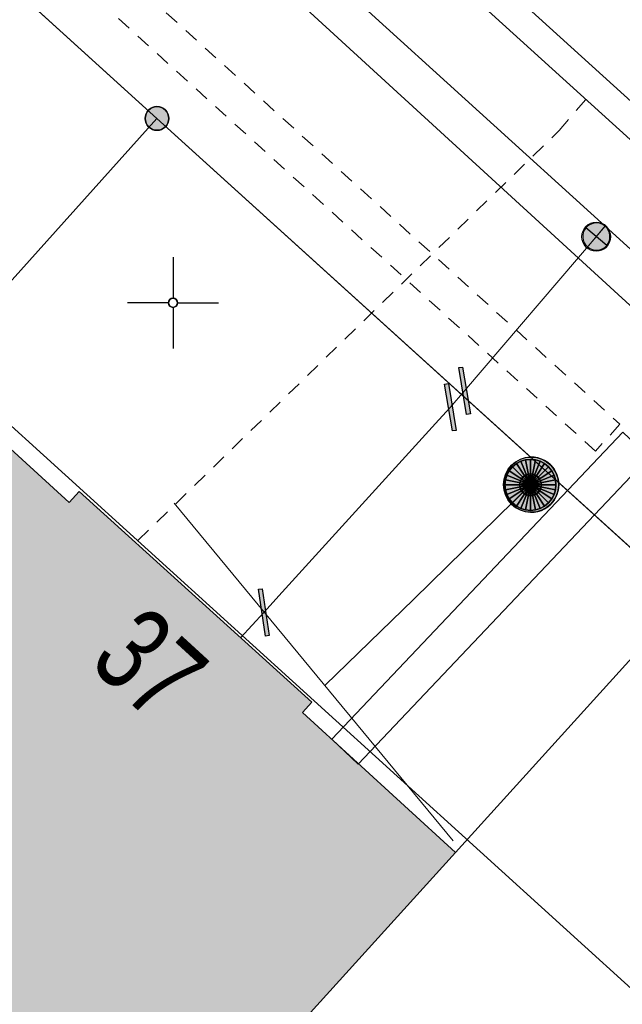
# Model space of a CAD drawing. Header units: metres. Extents: x 2695560 to 2696939, y 1260491 to 1262050.
# Tile 558 of 656: x 2695999 to 2696007, y 1261165 to 1261179. Entities that reach past the tile are written whole.
import ezdxf

# ---------------------------------------------------------------- set-up
doc = ezdxf.new("R2010")
doc.units = ezdxf.units.M
doc.linetypes.add('AUSGEZOGEN', pattern=[0])
doc.linetypes.add('VERDECKT2_S2', pattern=[0.36, 0.2, -0.16])
for name, color, linetype in [('XR$1$AV_Gebäudeflächen (BB)', 7, 'AUSGEZOGEN'), ('XR$1$AV_Grenzpunkte', 7, 'AUSGEZOGEN'), ('XR$1$AV_Haus-Nr.', 7, 'AUSGEZOGEN'), ('XR$1$AV_Koordinatennetzpunkte', 7, 'AUSGEZOGEN'), ('XR$1$AV_Linien (BB)', 7, 'AUSGEZOGEN'), ('XR$1$AW_LK_Schachtdeckel', 24, 'AUSGEZOGEN'), ('XR$1$Liegenschaftsgrenzen', 7, 'AUSGEZOGEN'), ('XR$1$PFAV', 255, 'AUSGEZOGEN'), ('XR$1$PFAW', 255, 'AUSGEZOGEN'), ('XR$1$PFWA', 255, 'AUSGEZOGEN'), ('XR$1$RP_Abstandslinie', 7, 'AUSGEZOGEN'), ('XR$1$WA_LK_Absperrarmatur', 171, 'AUSGEZOGEN'), ('XR$1$WA_LK_Rohrleitungsteil', 171, 'AUSGEZOGEN')]:
    doc.layers.add(name, color=color, linetype=linetype)
for name, color, linetype, lineweight in [('XR$2$ABW-Linie-R-genau', 4, 'AUSGEZOGEN', 18), ('XR$2$ABW-Linie-R-ungenau', 4, 'VERDECKT2_S2', 18), ('XR$2$ABW-LinieFlaeche-R-genau', 4, 'AUSGEZOGEN', 18), ('XR$2$ABW-Punkt', 6, 'AUSGEZOGEN', 18), ('XR$2$ELE-LinieFlaeche-genau', 1, 'AUSGEZOGEN', 18), ('XR$2$ELE-LinieFlaeche-ungenau', 1, 'VERDECKT2_S2', 18), ('XR$2$GAS-Linie-genau', 12, 'AUSGEZOGEN', 18), ('XR$2$WAS-Linie-genau', 5, 'AUSGEZOGEN', 18), ('XR$2$WAS-Punkt', 5, 'AUSGEZOGEN', 18)]:
    doc.layers.add(name, color=color, linetype=linetype, lineweight=lineweight)
doc.styles.add('ARIAL', font='arial.ttf')

# ---------------------------------------------------------------- blocks, each defined once
blk = doc.blocks.new('BAV15')
at = {"layer": 'XR$1$PFAV', "transparency": 33554687}
blk.add_hatch(color=7, dxfattribs=at).paths.add_polyline_path([(0.5, 0), (0.49, 0.101), (0.459, 0.197), (0.41, 0.286), (0.344, 0.362), (0.264, 0.424), (0.174, 0.469), (0.076, 0.494), (-0.025, 0.499), (-0.125, 0.484), (-0.22, 0.449), (-0.306, 0.395), (-0.379, 0.326), (-0.437, 0.243), (-0.477, 0.15), (-0.497, 0.051), (-0.497, -0.051), (-0.477, -0.15), (-0.437, -0.243), (-0.379, -0.326), (-0.306, -0.395), (-0.22, -0.449), (-0.125, -0.484), (-0.025, -0.499), (0.076, -0.494), (0.174, -0.469), (0.264, -0.424), (0.344, -0.362), (0.41, -0.286), (0.459, -0.197), (0.49, -0.101)])
at = {"color": 7, "transparency": 33554687}
for start, end in [(90, 270), (270, 90)]:
    blk.add_arc((0, 0), 0.5, start, end, dxfattribs=at)
at = {"layer": 'XR$1$PFAV', "transparency": 33554687}
blk.add_circle((0, 0), 0.5, dxfattribs=at)
blk = doc.blocks.new('BAV2041')
at = {"color": 7, "transparency": 33554687}
for p, q in [((0, 0.5), (0, 0.05)), ((-0.05, 0), (-0.5, 0)), ((0.05, 0), (0.5, 0)), ((0, -0.05), (0, -0.5))]:
    blk.add_line(p, q, dxfattribs=at)
blk.add_circle((0, 0), 0.05, dxfattribs=at)
for start, end in [(90, 270), (270, 90)]:
    blk.add_arc((0, 0), 0.05, start, end, dxfattribs=at)
blk = doc.blocks.new('BAW2088')
at = {"layer": 'XR$1$PFAW', "transparency": 33554687}
blk.add_hatch(color=253, dxfattribs=at).paths.add_polyline_path([(0.51, 0), (0.5, 0.101), (0.47, 0.197), (0.421, 0.286), (0.355, 0.362), (0.275, 0.424), (0.184, 0.469), (0.086, 0.494), (-0.015, 0.499), (-0.115, 0.484), (-0.21, 0.449), (-0.296, 0.395), (-0.369, 0.326), (-0.427, 0.243), (-0.467, 0.15), (-0.487, 0.051), (-0.487, -0.051), (-0.467, -0.15), (-0.427, -0.243), (-0.369, -0.326), (-0.296, -0.395), (-0.21, -0.449), (-0.115, -0.484), (-0.015, -0.499), (0.086, -0.494), (0.184, -0.469), (0.275, -0.424), (0.355, -0.362), (0.421, -0.286), (0.47, -0.197), (0.5, -0.101)])
at = {"transparency": 33554687}
for start, end in [(91.1948, 268.8052), (268.8052, 91.1948)]:
    blk.add_arc((0.01, 0), 0.5, start, end, dxfattribs=at)
at = {"layer": 'XR$1$PFAW', "transparency": 33554687}
blk.add_circle((0.01, 0), 0.5, dxfattribs=at)
blk = doc.blocks.new('BWA2013')
at = {"true_color": 0x000000, "transparency": 33554687}
blk.add_hatch(color=18, dxfattribs=at).paths.add_polyline_path([(-0.291, -0.409), (0.352, 0.357), (0.291, 0.409), (-0.352, -0.357)])
at = {"transparency": 33554687}
blk.add_lwpolyline([(-0.291, -0.409), (-0.352, -0.357), (0.291, 0.409), (0.352, 0.357), (-0.291, -0.409)], close=True, dxfattribs=at)
blk = doc.blocks.new('BWA965')
at = {"layer": 'XR$1$PFWA', "transparency": 33554687}
blk.add_hatch(color=7, dxfattribs=at).paths.add_polyline_path([(0, 0.5), (-0.051, 0.497), (-0.101, 0.49), (-0.15, 0.477), (-0.197, 0.459), (-0.243, 0.437), (-0.286, 0.41), (-0.326, 0.379), (-0.362, 0.344), (-0.395, 0.306), (-0.424, 0.264), (-0.449, 0.22), (-0.469, 0.174), (-0.484, 0.125), (-0.494, 0.076), (-0.499, 0.025), (-0.499, -0.025), (-0.494, -0.076), (-0.484, -0.125), (-0.469, -0.174), (-0.449, -0.22), (-0.424, -0.264), (-0.395, -0.306), (-0.362, -0.344), (-0.326, -0.379), (-0.286, -0.41), (-0.243, -0.437), (-0.197, -0.459), (-0.15, -0.477), (-0.101, -0.49), (-0.051, -0.497), (0, -0.5), (0.051, -0.497), (0.101, -0.49), (0.15, -0.477), (0.197, -0.459), (0.243, -0.437), (0.286, -0.41), (0.326, -0.379), (0.362, -0.344), (0.395, -0.306), (0.424, -0.264), (0.449, -0.22), (0.469, -0.174), (0.484, -0.125), (0.494, -0.076), (0.499, -0.025), (0.499, 0.025), (0.494, 0.076), (0.484, 0.125), (0.469, 0.174), (0.449, 0.22), (0.424, 0.264), (0.395, 0.306), (0.362, 0.344), (0.326, 0.379), (0.286, 0.41), (0.243, 0.437), (0.197, 0.459), (0.15, 0.477), (0.101, 0.49), (0.051, 0.497)])
at = {"transparency": 33554687}
blk.add_line((0, 0.5), (0, -0.5), dxfattribs=at)
for start, end in [(90, 270), (270, 90)]:
    blk.add_arc((0, 0), 0.5, start, end, dxfattribs=at)
blk = doc.blocks.new('WAS-ABSPERRORGAN')
at = {"layer": 'XR$2$WAS-Punkt', "linetype": 'AUSGEZOGEN', "transparency": 33554687}
for p, q in [((0, 200, 2500), (0, -200, 2500)), ((0, 0), (0, 0))]:
    blk.add_line(p, q, dxfattribs=at)
blk.add_circle((0, 0, 502500), 200, dxfattribs=at)
blk = doc.blocks.new('ABW-SCHLAMMSAMMLER_RUND')
at = {"layer": 'XR$2$ABW-Punkt', "linetype": 'AUSGEZOGEN', "lineweight": 13, "transparency": 33554687}
for p, q in [((-70, 75, 2500), (70, 75, 2500)), ((-70, -75, 2500), (70, -75, 2500))]:
    blk.add_line(p, q, dxfattribs=at)
blk.add_polyline3d([(90, 0, 2500), (0, 0, 2500), (-90, 0, 2500)], dxfattribs=at)
at = {"layer": 'XR$2$ABW-Punkt', "linetype": 'AUSGEZOGEN', "lineweight": 25, "transparency": 33554687}
for points in [[(-57, 139, 2500), (0, 0, 2500), (-83, 125, 2500)], [(-57, 139), (0, 0), (-83, 125)], [(-57, 139, 2500), (-57, 139), (-83, 125), (-83, 125, 2500)], [(-29, 147, 2500), (0, 0, 2500), (-57, 139, 2500)], [(-29, 147), (0, 0), (-57, 139)], [(-29, 147, 2500), (-29, 147), (-57, 139), (-57, 139, 2500)], [(0, 150, 2500), (0, 0, 2500), (-29, 147, 2500)], [(0, 150), (0, 0), (-29, 147)], [(0, 150, 2500), (0, 150), (-29, 147), (-29, 147, 2500)], [(29, 147, 2500), (0, 0, 2500), (0, 150, 2500)], [(29, 147), (0, 0), (0, 150)], [(29, 147, 2500), (29, 147), (0, 150), (0, 150, 2500)], [(57, 139, 2500), (0, 0, 2500), (29, 147, 2500)], [(57, 139), (0, 0), (29, 147)], [(83, 125, 2500), (0, 0, 2500), (57, 139, 2500)], [(83, 125), (0, 0), (57, 139)], [(57, 139, 2500), (57, 139), (29, 147), (29, 147, 2500)], [(83, 125, 2500), (83, 125), (57, 139), (57, 139, 2500)], [(-147, 29, 2500), (0, 0, 2500), (-150, 0, 2500)], [(-147, 29), (0, 0), (-150, 0)], [(-147, 29, 2500), (-147, 29), (-150, 0), (-150, 0, 2500)], [(-150, 0, 2500), (0, 0, 2500), (-147, -29, 2500)], [(-150, 0), (0, 0), (-147, -29)], [(-139, 57, 2500), (0, 0, 2500), (-147, 29, 2500)], [(-139, 57), (0, 0), (-147, 29)], [(-139, 57, 2500), (-139, 57), (-147, 29), (-147, 29, 2500)], [(-147, -29, 2500), (0, 0, 2500), (-139, -57, 2500)], [(-147, -29), (0, 0), (-139, -57)], [(-125, 83, 2500), (0, 0, 2500), (-139, 57, 2500)], [(-125, 83), (0, 0), (-139, 57)], [(-125, 83, 2500), (-125, 83), (-139, 57), (-139, 57, 2500)], [(-139, -57, 2500), (0, 0, 2500), (-125, -83, 2500)], [(-139, -57), (0, 0), (-125, -83)], [(-106, 106, 2500), (0, 0, 2500), (-125, 83, 2500)], [(-106, 106), (0, 0), (-125, 83)], [(-106, 106, 2500), (-106, 106), (-125, 83), (-125, 83, 2500)], [(-125, -83, 2500), (0, 0, 2500), (-106, -106, 2500)], [(-125, -83), (0, 0), (-106, -106)], [(-83, 125, 2500), (0, 0, 2500), (-106, 106, 2500)], [(-83, 125), (0, 0), (-106, 106)], [(-83, 125, 2500), (-83, 125), (-106, 106), (-106, 106, 2500)], [(-106, -106, 2500), (0, 0, 2500), (-83, -125, 2500)], [(-106, -106), (0, 0), (-83, -125)], [(-83, -125, 2500), (0, 0, 2500), (-57, -139, 2500)], [(-83, -125), (0, 0), (-57, -139)], [(-57, -139, 2500), (0, 0, 2500), (-29, -147, 2500)], [(-57, -139), (0, 0), (-29, -147)], [(-29, -147, 2500), (0, 0, 2500), (0, -150, 2500)], [(-29, -147), (0, 0), (0, -150)], [(106, 106, 2500), (0, 0, 2500), (83, 125, 2500)], [(106, 106), (0, 0), (83, 125)], [(125, 83, 2500), (0, 0, 2500), (106, 106, 2500)], [(125, 83), (0, 0), (106, 106)], [(139, 57, 2500), (0, 0, 2500), (125, 83, 2500)], [(139, 57), (0, 0), (125, 83)], [(147, 29, 2500), (0, 0, 2500), (139, 57, 2500)], [(147, 29), (0, 0), (139, 57)], [(150, 0, 2500), (0, 0, 2500), (147, 29, 2500)], [(150, 0), (0, 0), (147, 29)], [(0, -150, 2500), (0, 0, 2500), (29, -147, 2500)], [(29, -147, 2500), (0, 0, 2500), (57, -139, 2500)], [(57, -139, 2500), (0, 0, 2500), (83, -125, 2500)], [(83, -125, 2500), (0, 0, 2500), (106, -106, 2500)], [(106, -106, 2500), (0, 0, 2500), (125, -83, 2500)], [(125, -83, 2500), (0, 0, 2500), (139, -57, 2500)], [(139, -57, 2500), (0, 0, 2500), (147, -29, 2500)], [(147, -29, 2500), (0, 0, 2500), (150, 0, 2500)], [(0, -150), (0, 0), (29, -147)], [(29, -147), (0, 0), (57, -139)], [(57, -139), (0, 0), (83, -125)], [(83, -125), (0, 0), (106, -106)], [(106, -106), (0, 0), (125, -83)], [(125, -83), (0, 0), (139, -57)], [(139, -57), (0, 0), (147, -29)], [(147, -29), (0, 0), (150, 0)], [(106, 106, 2500), (106, 106), (83, 125), (83, 125, 2500)], [(125, 83, 2500), (125, 83), (106, 106), (106, 106, 2500)], [(139, 57, 2500), (139, 57), (125, 83), (125, 83, 2500)], [(147, 29, 2500), (147, 29), (139, 57), (139, 57, 2500)], [(150, 0, 2500), (150, 0), (147, 29), (147, 29, 2500)], [(-150, 0, 2500), (-150, 0), (-147, -29), (-147, -29, 2500)], [(-147, -29, 2500), (-147, -29), (-139, -57), (-139, -57, 2500)], [(-139, -57, 2500), (-139, -57), (-125, -83), (-125, -83, 2500)], [(-125, -83, 2500), (-125, -83), (-106, -106), (-106, -106, 2500)], [(-106, -106, 2500), (-106, -106), (-83, -125), (-83, -125, 2500)], [(-83, -125, 2500), (-83, -125), (-57, -139), (-57, -139, 2500)], [(57, -139, 2500), (57, -139), (83, -125), (83, -125, 2500)], [(83, -125, 2500), (83, -125), (106, -106), (106, -106, 2500)], [(106, -106, 2500), (106, -106), (125, -83), (125, -83, 2500)], [(125, -83, 2500), (125, -83), (139, -57), (139, -57, 2500)], [(139, -57, 2500), (139, -57), (147, -29), (147, -29, 2500)], [(147, -29, 2500), (147, -29), (150, 0), (150, 0, 2500)], [(-57, -139, 2500), (-57, -139), (-29, -147), (-29, -147, 2500)], [(-29, -147, 2500), (-29, -147), (0, -150), (0, -150, 2500)], [(0, -150, 2500), (0, -150), (29, -147), (29, -147, 2500)], [(29, -147, 2500), (29, -147), (57, -139), (57, -139, 2500)]]:
    blk.add_3dface(points, dxfattribs=at)
blk = doc.blocks.new('ABW-DECKEL')
at = {"layer": 'XR$2$ABW-Punkt', "linetype": 'AUSGEZOGEN', "lineweight": 25, "transparency": 33554687}
for points in [[(-194, 291, 2500), (0, 0, 2500), (-247, 247, 2500)], [(-194, 291), (0, 0), (-247, 247)], [(-194, 291, 2500), (-194, 291), (-247, 247), (-247, 247, 2500)], [(-134, 323, 2500), (0, 0, 2500), (-194, 291, 2500)], [(-134, 323), (0, 0), (-194, 291)], [(-134, 323, 2500), (-134, 323), (-194, 291), (-194, 291, 2500)], [(-68, 343, 2500), (0, 0, 2500), (-134, 323, 2500)], [(-68, 343), (0, 0), (-134, 323)], [(-68, 343, 2500), (-68, 343), (-134, 323), (-134, 323, 2500)], [(0, 350, 2500), (0, 0, 2500), (-68, 343, 2500)], [(0, 350), (0, 0), (-68, 343)], [(0, 350, 2500), (0, 350), (-68, 343), (-68, 343, 2500)], [(68, 343, 2500), (0, 0, 2500), (0, 350, 2500)], [(68, 343), (0, 0), (0, 350)], [(68, 343, 2500), (68, 343), (0, 350), (0, 350, 2500)], [(134, 323, 2500), (0, 0, 2500), (68, 343, 2500)], [(134, 323), (0, 0), (68, 343)], [(194, 291, 2500), (0, 0, 2500), (134, 323, 2500)], [(194, 291), (0, 0), (134, 323)], [(247, 247, 2500), (0, 0, 2500), (194, 291, 2500)], [(247, 247), (0, 0), (194, 291)], [(134, 323, 2500), (134, 323), (68, 343), (68, 343, 2500)], [(194, 291, 2500), (194, 291), (134, 323), (134, 323, 2500)], [(247, 247, 2500), (247, 247), (194, 291), (194, 291, 2500)], [(-291, 194, 2500), (0, 0, 2500), (-323, 134, 2500)], [(-291, 194), (0, 0), (-323, 134)], [(-291, 194, 2500), (-291, 194), (-323, 134), (-323, 134, 2500)], [(-247, 247, 2500), (0, 0, 2500), (-291, 194, 2500)], [(-247, 247), (0, 0), (-291, 194)], [(-247, 247, 2500), (-247, 247), (-291, 194), (-291, 194, 2500)], [(291, 194, 2500), (0, 0, 2500), (247, 247, 2500)], [(291, 194), (0, 0), (247, 247)], [(323, 134, 2500), (0, 0, 2500), (291, 194, 2500)], [(323, 134), (0, 0), (291, 194)], [(291, 194, 2500), (291, 194), (247, 247), (247, 247, 2500)], [(323, 134, 2500), (323, 134), (291, 194), (291, 194, 2500)], [(-343, 68, 2500), (0, 0, 2500), (-350, 0, 2500)], [(-343, 68), (0, 0), (-350, 0)], [(-343, 68, 2500), (-343, 68), (-350, 0), (-350, 0, 2500)], [(-350, 0, 2500), (0, 0, 2500), (-343, -68, 2500)], [(-350, 0), (0, 0), (-343, -68)], [(-323, 134, 2500), (0, 0, 2500), (-343, 68, 2500)], [(-323, 134), (0, 0), (-343, 68)], [(-323, 134, 2500), (-323, 134), (-343, 68), (-343, 68, 2500)], [(-343, -68, 2500), (0, 0, 2500), (-323, -134, 2500)], [(-343, -68), (0, 0), (-323, -134)], [(-323, -134, 2500), (0, 0, 2500), (-291, -194, 2500)], [(-323, -134), (0, 0), (-291, -194)], [(-291, -194, 2500), (0, 0, 2500), (-247, -247, 2500)], [(-291, -194), (0, 0), (-247, -247)], [(-247, -247, 2500), (0, 0, 2500), (-194, -291, 2500)], [(-247, -247), (0, 0), (-194, -291)], [(-194, -291, 2500), (0, 0, 2500), (-134, -323, 2500)], [(-194, -291), (0, 0), (-134, -323)], [(-134, -323, 2500), (0, 0, 2500), (-68, -343, 2500)], [(-134, -323), (0, 0), (-68, -343)], [(-68, -343, 2500), (0, 0, 2500), (0, -350, 2500)], [(-68, -343), (0, 0), (0, -350)], [(343, 68, 2500), (0, 0, 2500), (323, 134, 2500)], [(343, 68), (0, 0), (323, 134)], [(350, 0, 2500), (0, 0, 2500), (343, 68, 2500)], [(350, 0), (0, 0), (343, 68)], [(0, -350, 2500), (0, 0, 2500), (68, -343, 2500)], [(68, -343, 2500), (0, 0, 2500), (134, -323, 2500)], [(134, -323, 2500), (0, 0, 2500), (194, -291, 2500)], [(194, -291, 2500), (0, 0, 2500), (247, -247, 2500)], [(247, -247, 2500), (0, 0, 2500), (291, -194, 2500)], [(291, -194, 2500), (0, 0, 2500), (323, -134, 2500)], [(323, -134, 2500), (0, 0, 2500), (343, -68, 2500)], [(343, -68, 2500), (0, 0, 2500), (350, 0, 2500)], [(0, -350), (0, 0), (68, -343)], [(68, -343), (0, 0), (134, -323)], [(134, -323), (0, 0), (194, -291)], [(194, -291), (0, 0), (247, -247)], [(247, -247), (0, 0), (291, -194)], [(291, -194), (0, 0), (323, -134)], [(323, -134), (0, 0), (343, -68)], [(343, -68), (0, 0), (350, 0)], [(343, 68, 2500), (343, 68), (323, 134), (323, 134, 2500)], [(350, 0, 2500), (350, 0), (343, 68), (343, 68, 2500)], [(-350, 0, 2500), (-350, 0), (-343, -68), (-343, -68, 2500)], [(-343, -68, 2500), (-343, -68), (-323, -134), (-323, -134, 2500)], [(-323, -134, 2500), (-323, -134), (-291, -194), (-291, -194, 2500)], [(291, -194, 2500), (291, -194), (323, -134), (323, -134, 2500)], [(323, -134, 2500), (323, -134), (343, -68), (343, -68, 2500)], [(343, -68, 2500), (343, -68), (350, 0), (350, 0, 2500)], [(-291, -194, 2500), (-291, -194), (-247, -247), (-247, -247, 2500)], [(-247, -247, 2500), (-247, -247), (-194, -291), (-194, -291, 2500)], [(194, -291, 2500), (194, -291), (247, -247), (247, -247, 2500)], [(247, -247, 2500), (247, -247), (291, -194), (291, -194, 2500)], [(-194, -291, 2500), (-194, -291), (-134, -323), (-134, -323, 2500)], [(-134, -323, 2500), (-134, -323), (-68, -343), (-68, -343, 2500)], [(-68, -343, 2500), (-68, -343), (0, -350), (0, -350, 2500)], [(0, -350, 2500), (0, -350), (68, -343), (68, -343, 2500)], [(68, -343, 2500), (68, -343), (134, -323), (134, -323, 2500)], [(134, -323, 2500), (134, -323), (194, -291), (194, -291, 2500)]]:
    blk.add_3dface(points, dxfattribs=at)

msp = doc.modelspace()

# ---------------------------------------------------------------- hatches: boundary and pattern name
at = {"layer": 'XR$1$AV_Gebäudeflächen (BB)', "true_color": 0xd2d2d2, "transparency": 33554687}
msp.add_hatch(color=254, dxfattribs=at).paths.add_polyline_path([(2695997.605, 1261173.84), (2695990.47, 1261165.955), (2695995.41, 1261161.479), (2695995.057, 1261161.119), (2695997.156, 1261159.217), (2695997.492, 1261159.588), (2695997.707, 1261159.394), (2696004.845, 1261167.269), (2696002.749, 1261169.189), (2696002.877, 1261169.33), (2695999.68, 1261172.22), (2695999.545, 1261172.072)])

# ---------------------------------------------------------------- linework, layer by layer
at = {"layer": 'XR$1$AV_Linien (BB)', "color": 7, "linetype": 'AUSGEZOGEN', "transparency": 33554687}
for q in [(2696008.009, 1261170.76), (2695997.707, 1261159.394)]:
    msp.add_line((2696004.845, 1261167.269), q, dxfattribs=at)
for points in [[(2696008.009, 1261170.76), (2696000.75, 1261177.34), (2695993.496, 1261183.916)], [(2695997.605, 1261173.84), (2695999.545, 1261172.072), (2695999.68, 1261172.22), (2696002.877, 1261169.33), (2696002.749, 1261169.189), (2696004.845, 1261167.269)]]:
    msp.add_lwpolyline(points, dxfattribs=at)
at = {"layer": 'XR$1$Liegenschaftsgrenzen', "color": 7, "linetype": 'AUSGEZOGEN', "transparency": 33554687}
for p, q in [((2695990.91, 1261186.26), (2696000.75, 1261177.34)), ((2696000.75, 1261177.34), (2696010.59, 1261168.42))]:
    msp.add_line(p, q, dxfattribs=at)
msp.add_lwpolyline([(2696000.75, 1261177.34), (2695997.605, 1261173.84), (2695990.47, 1261165.955), (2695979.08, 1261153.4)], dxfattribs=at)
at = {"layer": 'XR$1$RP_Abstandslinie', "color": 7, "linetype": 'AUSGEZOGEN', "transparency": 33554687}
msp.add_lwpolyline([(2696034.4, 1261065.41), (2696070.75, 1261107.81), (2696041.65, 1261134.2), (2696012.02, 1261161.08), (2695982.4, 1261187.96), (2695952.87, 1261214.76)], dxfattribs=at)
at = {"layer": 'XR$2$ABW-Linie-R-genau', "linetype": 'AUSGEZOGEN', "transparency": 33554687}
msp.add_line((2696004.816, 1261167.428), (2696000.986, 1261172.062), dxfattribs=at)
msp.add_lwpolyline([(2696005.876, 1261172.312), (2696004.275, 1261170.744), (2696003.057, 1261169.561)], dxfattribs=at)
at = {"layer": 'XR$2$ABW-Linie-R-ungenau', "linetype": 'VERDECKT2_S2', "transparency": 33554687}
msp.add_lwpolyline([(2696000.492, 1261171.551), (2696006.27, 1261177.174), (2696006.646, 1261177.614)], dxfattribs=at)
at = {"layer": 'XR$2$ABW-LinieFlaeche-R-genau', "linetype": 'AUSGEZOGEN', "transparency": 33554687}
msp.add_lwpolyline([(2695981.337, 1261200.521), (2696010.115, 1261174.446), (2696010.383, 1261174.742), (2695981.932, 1261200.521), (2695981.337, 1261200.521)], close=True, dxfattribs=at)
at = {"layer": 'XR$2$ELE-LinieFlaeche-genau', "linetype": 'AUSGEZOGEN', "transparency": 33554687}
msp.add_lwpolyline([(2696003.151, 1261168.823), (2696007.143, 1261173.037), (2696007.505, 1261172.693), (2696003.513, 1261168.479), (2696003.151, 1261168.823)], close=True, dxfattribs=at)
at = {"layer": 'XR$2$ELE-LinieFlaeche-ungenau', "linetype": 'VERDECKT2_S2', "transparency": 33554687}
msp.add_lwpolyline([(2696006.768, 1261172.774), (2695995.742, 1261182.773), (2695996.078, 1261183.143), (2696007.104, 1261173.144), (2696006.768, 1261172.774)], close=True, dxfattribs=at)
at = {"layer": 'XR$2$GAS-Linie-genau', "linetype": 'AUSGEZOGEN', "transparency": 33554687}
msp.add_lwpolyline([(2696018.167, 1261164.984), (2696010.004, 1261172.25), (2695997.866, 1261183.36)], dxfattribs=at)
at = {"layer": 'XR$2$WAS-Linie-genau', "linetype": 'AUSGEZOGEN', "transparency": 33554687}
for p, q in [((2695998.595, 1261183.408), (2696006.9, 1261175.86)), ((2696006.9, 1261175.86), (2696006.778, 1261175.717)), ((2696006.778, 1261175.717), (2696004.97, 1261173.602)), ((2696004.97, 1261173.602), (2696004.775, 1261173.374)), ((2696004.775, 1261173.374), (2696004.62, 1261173.204)), ((2696004.62, 1261173.204), (2696002.468, 1261170.839)), ((2696002.468, 1261170.839), (2696002.215, 1261170.56)), ((2696002.215, 1261170.56), (2696001.898, 1261170.211))]:
    msp.add_line(p, q, dxfattribs=at)
msp.add_lwpolyline([(2696006.9, 1261175.86), (2696010.226, 1261172.842), (2696014.026, 1261169.417)], dxfattribs=at)

# ---------------------------------------------------------------- block references
at = {"layer": 'XR$1$AV_Grenzpunkte', "color": 7, "linetype": 'AUSGEZOGEN', "lineweight": -3, "transparency": 33554687, "xscale": 0.3249999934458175, "yscale": 0.3249999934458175}
msp.add_blockref('BAV15', (2696000.75, 1261177.34), dxfattribs=at)
at = {"layer": 'XR$1$AV_Koordinatennetzpunkte', "color": 7, "linetype": 'AUSGEZOGEN', "lineweight": -3, "transparency": 33554687, "xscale": 1.25, "yscale": 1.25}
msp.add_blockref('BAV2041', (2696000.97, 1261174.81), dxfattribs=at)
at = {"layer": 'XR$1$AW_LK_Schachtdeckel', "color": 24, "linetype": 'AUSGEZOGEN', "lineweight": -3, "transparency": 33554687, "xscale": 0.7578193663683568, "yscale": 0.7578193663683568}
msp.add_blockref('BAW2088', (2696005.878, 1261172.314), dxfattribs=at)
at = {"layer": 'XR$1$WA_LK_Absperrarmatur', "color": 171, "linetype": 'AUSGEZOGEN', "lineweight": -3, "transparency": 33554687, "xscale": 0.3749999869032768, "yscale": 0.3749999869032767, "rotation": 229.474449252}
msp.add_blockref('BWA965', (2696006.78, 1261175.719), dxfattribs=at)
at = {"layer": 'XR$1$WA_LK_Rohrleitungsteil', "color": 171, "linetype": 'AUSGEZOGEN', "lineweight": -3, "transparency": 33554687}
for p, xscale, yscale, rotation in [((2696004.972, 1261173.604), 0.6499999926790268, 0.649999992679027, 229.4744492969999), ((2696004.777, 1261173.376), 0.6499999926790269, 0.6499999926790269, 229.474449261), ((2696002.217, 1261170.562), 0.6499999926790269, 0.6499999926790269, 228.3041076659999)]:
    msp.add_blockref('BWA2013', p, dxfattribs=dict(at, xscale=xscale, yscale=yscale, rotation=rotation))
at = {"layer": 'XR$2$ABW-Punkt', "color": 6, "linetype": 'AUSGEZOGEN', "lineweight": 18, "transparency": 33554687, "xscale": 0.001, "yscale": 0.001, "zscale": 0.001, "rotation": 360}
for name in ['ABW-DECKEL', 'ABW-SCHLAMMSAMMLER_RUND']:
    msp.add_blockref(name, (2696005.876, 1261172.312), dxfattribs=at)
at = {"layer": 'XR$2$WAS-Punkt', "color": 5, "linetype": 'AUSGEZOGEN', "lineweight": 18, "transparency": 33554687, "xscale": 0.001, "yscale": 0.001, "zscale": 0.001, "rotation": 139.5}
msp.add_blockref('WAS-ABSPERRORGAN', (2696006.778, 1261175.717), dxfattribs=at)

# ---------------------------------------------------------------- texts
at = {"layer": 'XR$1$AV_Haus-Nr.', "color": 7, "transparency": 33554687, "insert": (2696001.047, 1261170.281), "char_height": 1.1621, "width": 1.68109, "attachment_point": 2, "rotation": 317.5092, "style": 'ARIAL'}
msp.add_mtext('\\W0.70;37', dxfattribs=at)

doc.saveas('drawing.dxf')
